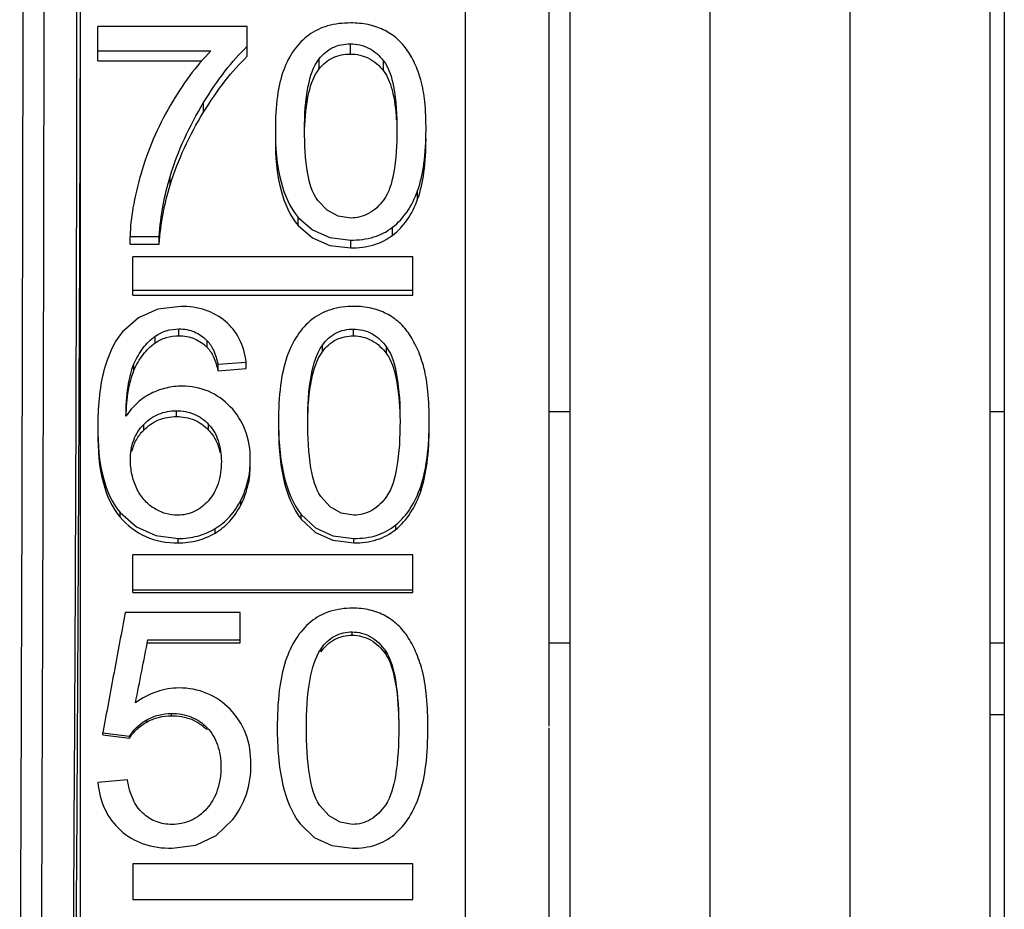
# Paper-space layout 'Sheet' of a CAD drawing. Header units: inches. Extents: x 0.2 to 10.8, y 0.2 to 8.3.
# Tile 515 of 545: x 8.0784 to 8.1347, y 6.714 to 6.7649. Entities that reach past the tile are written whole.
import ezdxf

# ---------------------------------------------------------------- set-up
doc = ezdxf.new("R2010")
doc.units = ezdxf.units.IN
doc.header["$MEASUREMENT"] = 0
doc.layers.get('0').update_dxf_attribs({"lineweight": 5})
doc.layers.add('02___PRT_ALL_AXES', color=7, linetype='Continuous')

psp = doc.layouts.new('Sheet')

# ---------------------------------------------------------------- linework, layer by layer
at = {"color": 0, "linetype": 'ByBlock', "lineweight": -3}
for p, q in [((8.109877, 6.628466), (8.109877, 7.901958)), ((8.117877, 6.705958), (8.117877, 7.901958)), ((8.125877, 6.705958), (8.125877, 7.901958)), ((8.133877, 6.628466), (8.133877, 7.901958)), ((8.103877, 6.800109), (8.103877, 6.612321)), ((8.081877, 6.796141), (8.081877, 6.612811)), ((8.108677, 6.724523), (8.108677, 6.780142)), ((8.091422, 6.764509), (8.082877, 6.764509)), ((8.082877, 6.76254), (8.082877, 6.764509)), ((8.091422, 6.762803), (8.091422, 6.764509)), ((8.097311, 6.762931), (8.097311, 6.763512)), ((8.082877, 6.763116), (8.089342, 6.763116)), ((8.082877, 6.76254), (8.088829, 6.76254)), ((8.095531, 6.76209), (8.095531, 6.762661)), ((8.0992, 6.761978), (8.0992, 6.762548)), ((8.088921, 6.759612), (8.088921, 6.760154)), ((8.087007, 6.755437), (8.087007, 6.755929)), ((8.101152, 6.754629), (8.101152, 6.755112)), ((8.094327, 6.753127), (8.094327, 6.753592)), ((8.099724, 6.752574), (8.099724, 6.753032)), ((8.084723, 6.752512), (8.086389, 6.752512)), ((8.084723, 6.75206), (8.084723, 6.752512)), ((8.086389, 6.75206), (8.086389, 6.752512)), ((8.097329, 6.751849), (8.097329, 6.752298)), ((8.084723, 6.75206), (8.086389, 6.75206)), ((8.100877, 6.751339), (8.084877, 6.751339)), ((8.084877, 6.749155), (8.084877, 6.751339)), ((8.100877, 6.749155), (8.100877, 6.751339)), ((8.084877, 6.749433), (8.100877, 6.749433)), ((8.084877, 6.749155), (8.100877, 6.749155)), ((8.087515, 6.746831), (8.087515, 6.747221)), ((8.097491, 6.746823), (8.097491, 6.747212)), ((8.086154, 6.746418), (8.086154, 6.746803)), ((8.08913, 6.746162), (8.08913, 6.746544)), ((8.095711, 6.745914), (8.095711, 6.746294)), ((8.09938, 6.745794), (8.09938, 6.746171)), ((8.084946, 6.744852), (8.084946, 6.745218)), ((8.089748, 6.7452), (8.091359, 6.745323)), ((8.089748, 6.744834), (8.089748, 6.7452)), ((8.089748, 6.744834), (8.091359, 6.744955)), ((8.091359, 6.744955), (8.091359, 6.745323)), ((8.087371, 6.742211), (8.087371, 6.742546)), ((8.108677, 6.7425), (8.109877, 6.7425)), ((8.133877, 6.7425), (8.134677, 6.7425)), ((8.085504, 6.741442), (8.085504, 6.741768)), ((8.089207, 6.74144), (8.089207, 6.741766)), ((8.101332, 6.737934), (8.101332, 6.738218)), ((8.091053, 6.737162), (8.091053, 6.737437)), ((8.084153, 6.736458), (8.084153, 6.736725)), ((8.094507, 6.736342), (8.094507, 6.736608)), ((8.099904, 6.735758), (8.099904, 6.736017)), ((8.089584, 6.735555), (8.089584, 6.735812)), ((8.087461, 6.734992), (8.087461, 6.735242)), ((8.097509, 6.734992), (8.097509, 6.735242)), ((8.100877, 6.734305), (8.084877, 6.734305)), ((8.084877, 6.732158), (8.084877, 6.734305)), ((8.100877, 6.732158), (8.100877, 6.734305)), ((8.084877, 6.732302), (8.100877, 6.732302)), ((8.084877, 6.732158), (8.100877, 6.732158)), ((8.091008, 6.731022), (8.084444, 6.731022)), ((8.091008, 6.729275), (8.091008, 6.731022)), ((8.079719, 6.725715), (8.079732, 6.729897)), ((8.097419, 6.729716), (8.097419, 6.729903)), ((8.085741, 6.729457), (8.091008, 6.729457)), ((8.085741, 6.729275), (8.091008, 6.729275)), ((8.109877, 6.729254), (8.108677, 6.729254)), ((8.134677, 6.729254), (8.133877, 6.729254)), ((8.095639, 6.728769), (8.095639, 6.728944)), ((8.099308, 6.728643), (8.099308, 6.728817)), ((8.087091, 6.725111), (8.087091, 6.725243)), ((8.085677, 6.72475), (8.085677, 6.724878)), ((8.083166, 6.724143), (8.084687, 6.723941)), ((8.083166, 6.724023), (8.083166, 6.724143)), ((8.083166, 6.724023), (8.084687, 6.723824)), ((8.108677, 6.613985), (8.108677, 6.724424)), ((8.084687, 6.723824), (8.084687, 6.723941)), ((8.084579, 6.721451), (8.082877, 6.721304)), ((8.100877, 6.716653), (8.084877, 6.716653)), ((8.084877, 6.716653), (8.084877, 6.714613)), ((8.100877, 6.714613), (8.100877, 6.716653)), ((8.084877, 6.714613), (8.100877, 6.714613))]:
    psp.add_line(p, q, dxfattribs=at)
for points in [[(8.097329, 6.75356), (8.096611, 6.753675), (8.095984, 6.754014), (8.095447, 6.75457)], [(8.094327, 6.753592), (8.095137, 6.752876), (8.096134, 6.752444), (8.097329, 6.752298)], [(8.094327, 6.753127), (8.095137, 6.75242), (8.096134, 6.751993), (8.097329, 6.751849)], [(8.087614, 6.748509), (8.086308, 6.748345), (8.085205, 6.747859), (8.084291, 6.747047)], [(8.097509, 6.736575), (8.096792, 6.736696), (8.096164, 6.737055), (8.095627, 6.737643)], [(8.084153, 6.736725), (8.085089, 6.735902), (8.086186, 6.735409), (8.087461, 6.735242)], [(8.094507, 6.736608), (8.095317, 6.735851), (8.096314, 6.735395), (8.097509, 6.735242)], [(8.094507, 6.736342), (8.095317, 6.735595), (8.096314, 6.735144), (8.097509, 6.734992)], [(8.097437, 6.718902), (8.09672, 6.719026), (8.096092, 6.719394), (8.095555, 6.719998)], [(8.087118, 6.717539), (8.088487, 6.717723), (8.089639, 6.718268), (8.090589, 6.719175)], [(8.094435, 6.718936), (8.095245, 6.718162), (8.096242, 6.717695), (8.097437, 6.717539)]]:
    psp.add_lwpolyline(points, dxfattribs=at)
for centre, radius, start, end in [((-8.260625, 6.785504), 16.340451, 359.8050191, 359.9376299), ((-5.011646, 6.798398), 13.093577, 359.700894, 359.8409832)]:
    psp.add_arc(centre, radius, start, end, dxfattribs=at)
psp.add_ellipse((8.081056, 6.713958), major_axis=(0.000444, 0.072), ratio=0.006171, start_param=4.547999, end_param=6.283223, dxfattribs=at)
for points in [[(8.078518, 6.725737), (8.078564, 6.739806), (8.078599, 6.753875), (8.078617, 6.767945)], [(8.081584, 6.702205), (8.081648, 6.711485), (8.081704, 6.720765), (8.081752, 6.730045)], [(8.078414, 6.697932), (8.078454, 6.7072), (8.078488, 6.716468), (8.078518, 6.725737)], [(8.079614, 6.698012), (8.079654, 6.707246), (8.079689, 6.716481), (8.079719, 6.725715)]]:
    psp.add_open_spline(points, degree=3, dxfattribs=at)
for points, knots in [([(8.097329, 6.764709), (8.096885, 6.764709), (8.096036, 6.764618), (8.095256, 6.764251), (8.094936, 6.764017)], [0, 0, 0, 0, 0.528467, 1, 1, 1, 1]), ([(8.099192, 6.764323), (8.098916, 6.764455), (8.098302, 6.764655), (8.097661, 6.764709), (8.097329, 6.764709)], [0, 0, 0, 0, 0.479144, 1, 1, 1, 1]), ([(8.094936, 6.764017), (8.094618, 6.763784), (8.09403, 6.763184), (8.093653, 6.762439), (8.093502, 6.762037)], [0, 0, 0, 0, 0.478673, 1, 1, 1, 1]), ([(8.100513, 6.763219), (8.100345, 6.763455), (8.099948, 6.763887), (8.099452, 6.764198), (8.099192, 6.764323)], [0, 0, 0, 0, 0.501505, 1, 1, 1, 1]), ([(8.095531, 6.762661), (8.095735, 6.762926), (8.096273, 6.763388), (8.096968, 6.763512), (8.097311, 6.763512)], [0, 0, 0, 0, 0.494076, 1, 1, 1, 1]), ([(8.097311, 6.763512), (8.097667, 6.763512), (8.098411, 6.76335), (8.098971, 6.76284), (8.0992, 6.762548)], [0, 0, 0, 0, 0.489037, 1, 1, 1, 1]), ([(8.089342, 6.763116), (8.088908, 6.762675), (8.088066, 6.761672), (8.087356, 6.760575), (8.08701, 6.759982)], [0, 0, 0, 0, 0.474145, 1, 1, 1, 1]), ([(8.088921, 6.760154), (8.089304, 6.76078), (8.090066, 6.761915), (8.090966, 6.762948), (8.091422, 6.763383)], [0, 0, 0, 0, 0.53813, 1, 1, 1, 1]), ([(8.095531, 6.76209), (8.095736, 6.762352), (8.096275, 6.762809), (8.096969, 6.762931), (8.097311, 6.762931)], [0, 0, 0, 0, 0.493014, 1, 1, 1, 1]), ([(8.097311, 6.762931), (8.097667, 6.762931), (8.098409, 6.762772), (8.09897, 6.762268), (8.0992, 6.761978)], [0, 0, 0, 0, 0.490118, 1, 1, 1, 1]), ([(8.101336, 6.76145), (8.101243, 6.76178), (8.10102, 6.762398), (8.100693, 6.762968), (8.100513, 6.763219)], [0, 0, 0, 0, 0.526097, 1, 1, 1, 1]), ([(8.088921, 6.759612), (8.089305, 6.760231), (8.090067, 6.761354), (8.090967, 6.762374), (8.091422, 6.762803)], [0, 0, 0, 0, 0.537765, 1, 1, 1, 1]), ([(8.094691, 6.758601), (8.094691, 6.759439), (8.094755, 6.760829), (8.095189, 6.762217), (8.095531, 6.762661)], [0, 0, 0, 0, 0.599405, 1, 1, 1, 1]), ([(8.0992, 6.762548), (8.099523, 6.762134), (8.09991, 6.760772), (8.099967, 6.75943), (8.099967, 6.758601)], [0, 0, 0, 0, 0.387603, 1, 1, 1, 1]), ([(8.093502, 6.762037), (8.093321, 6.761555), (8.093077, 6.760408), (8.093025, 6.759247), (8.093025, 6.758601)], [0, 0, 0, 0, 0.443933, 1, 1, 1, 1]), ([(8.094698, 6.758602), (8.094718, 6.759316), (8.09481, 6.760519), (8.095227, 6.7617), (8.095531, 6.76209)], [0, 0, 0, 0, 0.591281, 1, 1, 1, 1]), ([(8.0992, 6.761978), (8.099445, 6.761667), (8.099795, 6.760721), (8.099901, 6.759753), (8.099936, 6.759174)], [0, 0, 0, 0, 0.405917, 1, 1, 1, 1]), ([(8.101633, 6.758601), (8.101633, 6.759139), (8.1016, 6.760096), (8.10145, 6.761047), (8.101336, 6.76145)], [0, 0, 0, 0, 0.562238, 1, 1, 1, 1]), ([(8.087007, 6.755929), (8.087234, 6.756662), (8.087784, 6.758115), (8.088513, 6.759487), (8.088921, 6.760154)], [0, 0, 0, 0, 0.495234, 1, 1, 1, 1]), ([(8.08701, 6.759982), (8.08665, 6.759363), (8.086005, 6.758086), (8.085527, 6.756738), (8.085333, 6.756055)], [0, 0, 0, 0, 0.502216, 1, 1, 1, 1]), ([(8.087007, 6.755437), (8.087234, 6.756161), (8.087785, 6.757598), (8.088513, 6.758953), (8.088921, 6.759612)], [0, 0, 0, 0, 0.494956, 1, 1, 1, 1]), ([(8.093025, 6.758601), (8.093025, 6.757604), (8.093145, 6.755847), (8.093844, 6.754169), (8.094327, 6.753592)], [0, 0, 0, 0, 0.569815, 1, 1, 1, 1]), ([(8.095447, 6.75457), (8.095124, 6.755003), (8.094751, 6.756394), (8.094691, 6.757762), (8.094691, 6.758601)], [0, 0, 0, 0, 0.391745, 1, 1, 1, 1]), ([(8.099967, 6.758601), (8.099967, 6.757764), (8.099904, 6.756398), (8.099525, 6.755012), (8.099202, 6.754578)], [0, 0, 0, 0, 0.607518, 1, 1, 1, 1]), ([(8.101152, 6.755112), (8.10133, 6.75561), (8.101575, 6.756772), (8.101633, 6.757952), (8.101633, 6.758601)], [0, 0, 0, 0, 0.448735, 1, 1, 1, 1]), ([(8.093025, 6.758078), (8.093025, 6.757092), (8.093145, 6.755354), (8.093846, 6.753696), (8.094327, 6.753127)], [0, 0, 0, 0, 0.569303, 1, 1, 1, 1]), ([(8.101152, 6.754629), (8.101329, 6.755121), (8.101575, 6.75627), (8.101633, 6.757436), (8.101633, 6.758078)], [0, 0, 0, 0, 0.448876, 1, 1, 1, 1]), ([(8.085333, 6.756055), (8.085152, 6.755423), (8.084871, 6.754254), (8.084733, 6.753056), (8.084723, 6.752512)], [0, 0, 0, 0, 0.54724, 1, 1, 1, 1]), ([(8.086389, 6.752512), (8.086432, 6.753111), (8.086571, 6.754264), (8.086842, 6.755395), (8.087007, 6.755929)], [0, 0, 0, 0, 0.518009, 1, 1, 1, 1]), ([(8.086389, 6.75206), (8.086432, 6.752652), (8.086571, 6.753792), (8.086842, 6.75491), (8.087007, 6.755437)], [0, 0, 0, 0, 0.517889, 1, 1, 1, 1]), ([(8.099724, 6.753032), (8.100043, 6.753283), (8.100629, 6.753919), (8.101002, 6.754694), (8.101152, 6.755112)], [0, 0, 0, 0, 0.477316, 1, 1, 1, 1]), ([(8.099202, 6.754578), (8.098975, 6.754273), (8.098429, 6.753741), (8.097681, 6.75356), (8.097329, 6.75356)], [0, 0, 0, 0, 0.519487, 1, 1, 1, 1]), ([(8.099724, 6.752574), (8.100043, 6.752821), (8.100628, 6.753448), (8.101002, 6.754216), (8.101152, 6.754629)], [0, 0, 0, 0, 0.478098, 1, 1, 1, 1]), ([(8.097329, 6.752298), (8.097774, 6.752298), (8.09863, 6.752394), (8.099408, 6.752784), (8.099724, 6.753032)], [0, 0, 0, 0, 0.525263, 1, 1, 1, 1]), ([(8.097329, 6.751849), (8.097774, 6.751849), (8.098628, 6.751943), (8.099407, 6.752329), (8.099724, 6.752574)], [0, 0, 0, 0, 0.52582, 1, 1, 1, 1]), ([(8.09016, 6.747663), (8.089829, 6.747942), (8.08901, 6.748394), (8.08809, 6.748509), (8.087614, 6.748509)], [0, 0, 0, 0, 0.476177, 1, 1, 1, 1]), ([(8.097509, 6.748509), (8.097064, 6.748509), (8.096207, 6.748407), (8.095432, 6.748009), (8.095116, 6.747759)], [0, 0, 0, 0, 0.524813, 1, 1, 1, 1]), ([(8.099372, 6.74809), (8.099098, 6.748232), (8.098486, 6.748449), (8.097842, 6.748509), (8.097509, 6.748509)], [0, 0, 0, 0, 0.481088, 1, 1, 1, 1]), ([(8.091359, 6.745323), (8.091297, 6.745783), (8.091059, 6.746665), (8.090487, 6.747387), (8.09016, 6.747663)], [0, 0, 0, 0, 0.520023, 1, 1, 1, 1]), ([(8.095116, 6.747759), (8.094795, 6.747503), (8.094203, 6.746847), (8.093833, 6.746052), (8.093682, 6.745621)], [0, 0, 0, 0, 0.473877, 1, 1, 1, 1]), ([(8.100693, 6.746896), (8.100526, 6.747149), (8.100135, 6.747612), (8.099634, 6.747954), (8.099372, 6.74809)], [0, 0, 0, 0, 0.506307, 1, 1, 1, 1]), ([(8.086154, 6.746803), (8.086345, 6.74694), (8.086784, 6.747159), (8.087269, 6.747221), (8.087515, 6.747221)], [0, 0, 0, 0, 0.488027, 1, 1, 1, 1]), ([(8.087515, 6.747221), (8.087815, 6.747221), (8.088422, 6.747116), (8.088924, 6.746757), (8.08913, 6.746544)], [0, 0, 0, 0, 0.502753, 1, 1, 1, 1]), ([(8.095711, 6.746294), (8.095912, 6.746575), (8.096438, 6.747071), (8.097147, 6.747212), (8.097491, 6.747212)], [0, 0, 0, 0, 0.501283, 1, 1, 1, 1]), ([(8.097491, 6.747212), (8.097848, 6.747212), (8.098608, 6.747029), (8.099154, 6.746483), (8.09938, 6.746171)], [0, 0, 0, 0, 0.48174, 1, 1, 1, 1]), ([(8.084291, 6.747047), (8.083767, 6.746423), (8.083003, 6.744602), (8.082877, 6.742693), (8.082877, 6.741606)], [0, 0, 0, 0, 0.428408, 1, 1, 1, 1]), ([(8.084946, 6.745218), (8.085082, 6.745542), (8.085409, 6.746137), (8.085894, 6.746617), (8.086154, 6.746803)], [0, 0, 0, 0, 0.522845, 1, 1, 1, 1]), ([(8.086154, 6.746418), (8.086345, 6.746554), (8.086784, 6.74677), (8.087269, 6.746831), (8.087515, 6.746831)], [0, 0, 0, 0, 0.487506, 1, 1, 1, 1]), ([(8.087515, 6.746831), (8.087815, 6.746831), (8.08842, 6.746728), (8.088923, 6.746373), (8.08913, 6.746162)], [0, 0, 0, 0, 0.503599, 1, 1, 1, 1]), ([(8.08913, 6.746544), (8.089281, 6.746389), (8.08954, 6.745951), (8.089684, 6.745473), (8.089748, 6.7452)], [0, 0, 0, 0, 0.435789, 1, 1, 1, 1]), ([(8.095711, 6.745914), (8.095912, 6.746193), (8.09644, 6.746684), (8.097147, 6.746823), (8.097491, 6.746823)], [0, 0, 0, 0, 0.500131, 1, 1, 1, 1]), ([(8.097491, 6.746823), (8.097848, 6.746823), (8.098605, 6.746643), (8.099154, 6.746102), (8.09938, 6.745794)], [0, 0, 0, 0, 0.482908, 1, 1, 1, 1]), ([(8.101516, 6.744989), (8.101423, 6.745344), (8.101202, 6.746006), (8.100874, 6.746623), (8.100693, 6.746896)], [0, 0, 0, 0, 0.528046, 1, 1, 1, 1]), ([(8.084946, 6.744852), (8.085082, 6.745172), (8.08541, 6.745761), (8.085895, 6.746234), (8.086154, 6.746418)], [0, 0, 0, 0, 0.522056, 1, 1, 1, 1]), ([(8.08913, 6.746162), (8.089281, 6.746009), (8.08954, 6.745576), (8.089684, 6.745104), (8.089748, 6.744834)], [0, 0, 0, 0, 0.436373, 1, 1, 1, 1]), ([(8.094871, 6.741934), (8.094871, 6.742832), (8.094937, 6.744317), (8.095364, 6.745808), (8.095711, 6.746294)], [0, 0, 0, 0, 0.600498, 1, 1, 1, 1]), ([(8.09938, 6.746171), (8.099708, 6.745718), (8.100087, 6.744257), (8.100147, 6.742823), (8.100147, 6.741934)], [0, 0, 0, 0, 0.386632, 1, 1, 1, 1]), ([(8.093682, 6.745621), (8.093501, 6.7451), (8.093257, 6.74387), (8.093205, 6.742626), (8.093205, 6.741934)], [0, 0, 0, 0, 0.444043, 1, 1, 1, 1]), ([(8.094873, 6.741935), (8.094885, 6.74275), (8.094968, 6.744112), (8.095387, 6.745466), (8.095711, 6.745914)], [0, 0, 0, 0, 0.595921, 1, 1, 1, 1]), ([(8.09938, 6.745794), (8.099667, 6.745402), (8.100034, 6.74418), (8.10012, 6.74296), (8.10014, 6.742216)], [0, 0, 0, 0, 0.395267, 1, 1, 1, 1]), ([(8.084489, 6.742227), (8.084493, 6.742801), (8.084547, 6.743814), (8.084776, 6.744813), (8.084946, 6.745218)], [0, 0, 0, 0, 0.566417, 1, 1, 1, 1]), ([(8.084495, 6.742227), (8.084509, 6.742727), (8.084576, 6.743617), (8.084793, 6.744492), (8.084946, 6.744852)], [0, 0, 0, 0, 0.561085, 1, 1, 1, 1]), ([(8.101813, 6.741934), (8.101813, 6.74251), (8.10178, 6.743536), (8.10163, 6.744555), (8.101516, 6.744989)], [0, 0, 0, 0, 0.561929, 1, 1, 1, 1]), ([(8.087695, 6.74395), (8.087389, 6.74395), (8.086774, 6.743881), (8.086194, 6.743666), (8.08592, 6.743529)], [0, 0, 0, 0, 0.499096, 1, 1, 1, 1]), ([(8.09045, 6.742776), (8.090094, 6.743142), (8.089242, 6.743762), (8.088204, 6.74395), (8.087695, 6.74395)], [0, 0, 0, 0, 0.500856, 1, 1, 1, 1]), ([(8.08592, 6.743529), (8.085637, 6.743387), (8.085094, 6.743012), (8.084674, 6.742505), (8.084489, 6.742227)], [0, 0, 0, 0, 0.4867, 1, 1, 1, 1]), ([(8.091593, 6.739737), (8.091593, 6.74031), (8.091434, 6.741433), (8.09082, 6.742395), (8.09045, 6.742776)], [0, 0, 0, 0, 0.519324, 1, 1, 1, 1]), ([(8.085504, 6.741768), (8.085745, 6.742011), (8.086324, 6.742423), (8.087024, 6.742546), (8.087371, 6.742546)], [0, 0, 0, 0, 0.497011, 1, 1, 1, 1]), ([(8.085504, 6.741442), (8.085745, 6.741683), (8.086326, 6.74209), (8.087024, 6.742211), (8.087371, 6.742211)], [0, 0, 0, 0, 0.496178, 1, 1, 1, 1]), ([(8.087371, 6.742546), (8.087715, 6.742546), (8.088408, 6.742425), (8.088976, 6.74201), (8.089207, 6.741766)], [0, 0, 0, 0, 0.50555, 1, 1, 1, 1]), ([(8.087371, 6.742211), (8.087714, 6.742211), (8.088406, 6.742092), (8.088976, 6.741682), (8.089207, 6.74144)], [0, 0, 0, 0, 0.50642, 1, 1, 1, 1]), ([(8.082877, 6.741606), (8.082877, 6.740629), (8.082991, 6.738917), (8.083678, 6.737278), (8.084153, 6.736725)], [0, 0, 0, 0, 0.572705, 1, 1, 1, 1]), ([(8.084741, 6.739728), (8.084741, 6.740113), (8.084844, 6.740866), (8.085254, 6.741515), (8.085504, 6.741768)], [0, 0, 0, 0, 0.520254, 1, 1, 1, 1]), ([(8.089207, 6.741766), (8.089452, 6.741507), (8.089847, 6.740821), (8.089937, 6.740046), (8.089937, 6.739639)], [0, 0, 0, 0, 0.466562, 1, 1, 1, 1]), ([(8.093205, 6.741934), (8.093205, 6.740873), (8.093323, 6.739017), (8.094018, 6.737227), (8.094507, 6.736608)], [0, 0, 0, 0, 0.573528, 1, 1, 1, 1]), ([(8.093205, 6.741606), (8.093205, 6.740557), (8.093323, 6.73872), (8.094019, 6.736953), (8.094507, 6.736342)], [0, 0, 0, 0, 0.573062, 1, 1, 1, 1]), ([(8.095627, 6.737643), (8.0953, 6.73811), (8.094932, 6.739589), (8.094871, 6.741039), (8.094871, 6.741934)], [0, 0, 0, 0, 0.389096, 1, 1, 1, 1]), ([(8.100147, 6.741934), (8.100147, 6.741042), (8.100083, 6.739593), (8.09971, 6.738119), (8.099382, 6.737652)], [0, 0, 0, 0, 0.610186, 1, 1, 1, 1]), ([(8.101332, 6.738218), (8.101511, 6.738749), (8.101756, 6.739988), (8.101813, 6.741242), (8.101813, 6.741934)], [0, 0, 0, 0, 0.447129, 1, 1, 1, 1]), ([(8.101332, 6.737934), (8.10151, 6.738458), (8.101756, 6.739682), (8.101813, 6.740922), (8.101813, 6.741606)], [0, 0, 0, 0, 0.447254, 1, 1, 1, 1]), ([(8.082877, 6.741282), (8.082877, 6.740316), (8.082991, 6.738621), (8.083679, 6.737003), (8.084153, 6.736458)], [0, 0, 0, 0, 0.572181, 1, 1, 1, 1]), ([(8.084827, 6.740208), (8.084881, 6.74044), (8.085048, 6.740892), (8.085338, 6.741276), (8.085504, 6.741442)], [0, 0, 0, 0, 0.504114, 1, 1, 1, 1]), ([(8.089207, 6.74144), (8.08937, 6.741269), (8.089654, 6.740865), (8.089807, 6.740398), (8.089858, 6.740154)], [0, 0, 0, 0, 0.485828, 1, 1, 1, 1]), ([(8.085091, 6.738136), (8.084976, 6.738384), (8.084799, 6.738906), (8.084741, 6.739455), (8.084741, 6.739728)], [0, 0, 0, 0, 0.50006, 1, 1, 1, 1]), ([(8.089937, 6.739639), (8.089937, 6.739211), (8.089844, 6.738402), (8.089445, 6.737679), (8.089198, 6.737401)], [0, 0, 0, 0, 0.534786, 1, 1, 1, 1]), ([(8.091053, 6.737437), (8.091231, 6.737788), (8.091507, 6.738541), (8.091593, 6.739337), (8.091593, 6.739737)], [0, 0, 0, 0, 0.495835, 1, 1, 1, 1]), ([(8.091053, 6.737162), (8.091231, 6.737508), (8.091507, 6.738252), (8.091593, 6.739039), (8.091593, 6.739435)], [0, 0, 0, 0, 0.496148, 1, 1, 1, 1]), ([(8.086091, 6.736968), (8.085877, 6.737103), (8.085478, 6.737447), (8.085202, 6.737894), (8.085091, 6.738136)], [0, 0, 0, 0, 0.487079, 1, 1, 1, 1]), ([(8.099904, 6.736017), (8.100226, 6.736283), (8.100815, 6.736963), (8.101183, 6.737777), (8.101332, 6.738218)], [0, 0, 0, 0, 0.473255, 1, 1, 1, 1]), ([(8.099382, 6.737652), (8.099157, 6.737333), (8.098623, 6.736773), (8.097862, 6.736575), (8.097509, 6.736575)], [0, 0, 0, 0, 0.525236, 1, 1, 1, 1]), ([(8.099904, 6.735758), (8.100226, 6.736021), (8.100814, 6.736691), (8.101183, 6.737498), (8.101332, 6.737934)], [0, 0, 0, 0, 0.474007, 1, 1, 1, 1]), ([(8.087434, 6.736575), (8.087202, 6.736575), (8.086728, 6.736639), (8.086293, 6.73684), (8.086091, 6.736968)], [0, 0, 0, 0, 0.491275, 1, 1, 1, 1]), ([(8.089198, 6.737401), (8.088972, 6.737147), (8.088437, 6.736711), (8.087759, 6.736575), (8.087434, 6.736575)], [0, 0, 0, 0, 0.511856, 1, 1, 1, 1]), ([(8.089584, 6.735812), (8.089892, 6.735998), (8.090471, 6.736476), (8.090882, 6.7371), (8.091053, 6.737437)], [0, 0, 0, 0, 0.488104, 1, 1, 1, 1]), ([(8.089584, 6.735555), (8.089892, 6.735739), (8.090469, 6.736211), (8.090882, 6.736829), (8.091053, 6.737162)], [0, 0, 0, 0, 0.488927, 1, 1, 1, 1]), ([(8.084153, 6.736458), (8.084554, 6.735998), (8.085572, 6.735212), (8.086835, 6.734992), (8.087461, 6.734992)], [0, 0, 0, 0, 0.493746, 1, 1, 1, 1]), ([(8.097509, 6.735242), (8.097955, 6.735242), (8.098817, 6.735344), (8.099591, 6.735757), (8.099904, 6.736017)], [0, 0, 0, 0, 0.522549, 1, 1, 1, 1]), ([(8.087461, 6.735242), (8.087838, 6.735242), (8.088583, 6.735328), (8.089274, 6.735624), (8.089584, 6.735812)], [0, 0, 0, 0, 0.509894, 1, 1, 1, 1]), ([(8.087461, 6.734992), (8.087838, 6.734992), (8.088582, 6.735077), (8.089274, 6.73537), (8.089584, 6.735555)], [0, 0, 0, 0, 0.510298, 1, 1, 1, 1]), ([(8.097509, 6.734992), (8.097954, 6.734992), (8.098815, 6.735093), (8.09959, 6.735501), (8.099904, 6.735758)], [0, 0, 0, 0, 0.523155, 1, 1, 1, 1]), ([(8.084444, 6.731022), (8.084231, 6.729879), (8.083803, 6.727585), (8.083378, 6.725292), (8.083166, 6.724143)], [0, 0, 0, 0, 0.498899, 1, 1, 1, 1]), ([(8.097437, 6.731259), (8.096992, 6.731259), (8.096129, 6.731151), (8.095358, 6.730734), (8.095044, 6.730474)], [0, 0, 0, 0, 0.522537, 1, 1, 1, 1]), ([(8.0993, 6.73082), (8.099027, 6.730969), (8.098416, 6.731196), (8.09777, 6.731259), (8.097437, 6.731259)], [0, 0, 0, 0, 0.482321, 1, 1, 1, 1]), ([(8.100621, 6.729573), (8.100455, 6.729836), (8.100066, 6.730317), (8.099563, 6.730677), (8.0993, 6.73082)], [0, 0, 0, 0, 0.508983, 1, 1, 1, 1]), ([(8.095044, 6.730474), (8.09472, 6.730205), (8.094128, 6.729515), (8.09376, 6.728691), (8.09361, 6.728244)], [0, 0, 0, 0, 0.471483, 1, 1, 1, 1]), ([(8.095639, 6.728944), (8.095838, 6.729235), (8.096357, 6.729751), (8.097074, 6.729903), (8.097419, 6.729903)], [0, 0, 0, 0, 0.505516, 1, 1, 1, 1]), ([(8.095639, 6.728769), (8.095839, 6.729057), (8.096359, 6.729567), (8.097075, 6.729716), (8.097419, 6.729716)], [0, 0, 0, 0, 0.504314, 1, 1, 1, 1]), ([(8.097419, 6.729903), (8.097777, 6.729903), (8.098546, 6.729707), (8.099084, 6.729139), (8.099308, 6.728817)], [0, 0, 0, 0, 0.477479, 1, 1, 1, 1]), ([(8.097419, 6.729716), (8.097777, 6.729716), (8.098543, 6.729524), (8.099084, 6.728962), (8.099308, 6.728643)], [0, 0, 0, 0, 0.478693, 1, 1, 1, 1]), ([(8.085029, 6.725857), (8.085148, 6.726458), (8.085385, 6.727658), (8.085622, 6.728858), (8.085741, 6.729457)], [0, 0, 0, 0, 0.500577, 1, 1, 1, 1]), ([(8.101444, 6.727586), (8.101351, 6.727955), (8.101131, 6.728642), (8.100803, 6.729287), (8.100621, 6.729573)], [0, 0, 0, 0, 0.528859, 1, 1, 1, 1]), ([(8.094799, 6.724418), (8.094799, 6.725348), (8.094867, 6.726887), (8.09529, 6.728434), (8.095639, 6.728944)], [0, 0, 0, 0, 0.60057, 1, 1, 1, 1]), ([(8.099308, 6.728817), (8.099639, 6.72834), (8.100013, 6.726825), (8.100075, 6.725339), (8.100075, 6.724418)], [0, 0, 0, 0, 0.386609, 1, 1, 1, 1]), ([(8.099308, 6.728643), (8.099598, 6.728231), (8.09996, 6.726962), (8.100048, 6.725697), (8.100068, 6.724926)], [0, 0, 0, 0, 0.39499, 1, 1, 1, 1]), ([(8.09361, 6.728244), (8.093428, 6.7277), (8.093186, 6.726424), (8.093133, 6.725134), (8.093133, 6.724418)], [0, 0, 0, 0, 0.444495, 1, 1, 1, 1]), ([(8.101741, 6.724418), (8.101741, 6.725014), (8.101708, 6.726077), (8.101558, 6.727134), (8.101444, 6.727586)], [0, 0, 0, 0, 0.561447, 1, 1, 1, 1]), ([(8.087524, 6.726699), (8.087092, 6.726699), (8.086197, 6.726549), (8.085403, 6.72612), (8.085029, 6.725857)], [0, 0, 0, 0, 0.485836, 1, 1, 1, 1]), ([(8.090439, 6.725479), (8.090064, 6.725862), (8.08916, 6.726508), (8.088064, 6.726699), (8.087524, 6.726699)], [0, 0, 0, 0, 0.497478, 1, 1, 1, 1]), ([(8.085677, 6.724878), (8.085885, 6.724997), (8.086347, 6.725184), (8.08684, 6.725243), (8.087091, 6.725243)], [0, 0, 0, 0, 0.488753, 1, 1, 1, 1]), ([(8.087091, 6.725243), (8.087476, 6.725243), (8.088237, 6.725127), (8.088874, 6.724687), (8.089124, 6.724425)], [0, 0, 0, 0, 0.514985, 1, 1, 1, 1]), ([(8.091629, 6.722343), (8.091629, 6.722932), (8.091464, 6.724092), (8.090824, 6.725084), (8.090439, 6.725479)], [0, 0, 0, 0, 0.516308, 1, 1, 1, 1]), ([(8.084687, 6.723941), (8.084804, 6.724133), (8.085097, 6.724493), (8.085474, 6.724763), (8.085677, 6.724878)], [0, 0, 0, 0, 0.490076, 1, 1, 1, 1]), ([(8.084687, 6.723824), (8.084804, 6.724014), (8.085098, 6.72437), (8.085474, 6.724636), (8.085677, 6.72475)], [0, 0, 0, 0, 0.489329, 1, 1, 1, 1]), ([(8.085677, 6.72475), (8.085886, 6.724868), (8.086347, 6.725053), (8.08684, 6.725111), (8.087091, 6.725111)], [0, 0, 0, 0, 0.488385, 1, 1, 1, 1]), ([(8.087091, 6.725111), (8.087476, 6.725111), (8.088235, 6.724997), (8.088873, 6.724561), (8.089124, 6.724302)], [0, 0, 0, 0, 0.515823, 1, 1, 1, 1]), ([(8.089124, 6.724425), (8.089385, 6.724152), (8.089811, 6.723436), (8.08991, 6.722621), (8.08991, 6.722196)], [0, 0, 0, 0, 0.47056, 1, 1, 1, 1]), ([(8.093133, 6.724418), (8.093133, 6.723323), (8.093249, 6.721418), (8.093942, 6.719575), (8.094435, 6.718936)], [0, 0, 0, 0, 0.575728, 1, 1, 1, 1]), ([(8.095555, 6.719998), (8.095225, 6.72048), (8.09486, 6.722002), (8.094799, 6.723495), (8.094799, 6.724418)], [0, 0, 0, 0, 0.387453, 1, 1, 1, 1]), ([(8.100075, 6.724418), (8.100075, 6.723497), (8.100011, 6.722007), (8.09964, 6.720489), (8.09931, 6.720007)], [0, 0, 0, 0, 0.611836, 1, 1, 1, 1]), ([(8.10126, 6.720588), (8.101439, 6.721135), (8.101684, 6.722412), (8.101741, 6.723703), (8.101741, 6.724418)], [0, 0, 0, 0, 0.445994, 1, 1, 1, 1]), ([(8.090589, 6.719175), (8.090927, 6.71961), (8.091473, 6.720627), (8.091629, 6.721767), (8.091629, 6.722343)], [0, 0, 0, 0, 0.488725, 1, 1, 1, 1]), ([(8.08991, 6.722196), (8.08991, 6.721743), (8.089806, 6.720875), (8.089371, 6.720103), (8.089102, 6.719802)], [0, 0, 0, 0, 0.528583, 1, 1, 1, 1]), ([(8.082877, 6.721304), (8.082928, 6.720776), (8.08317, 6.719752), (8.083804, 6.718902), (8.084172, 6.718568)], [0, 0, 0, 0, 0.516256, 1, 1, 1, 1]), ([(8.085453, 6.719537), (8.085213, 6.719758), (8.084807, 6.72037), (8.084636, 6.72107), (8.084579, 6.721451)], [0, 0, 0, 0, 0.457391, 1, 1, 1, 1]), ([(8.099832, 6.718331), (8.100155, 6.718605), (8.100746, 6.719304), (8.101112, 6.720137), (8.10126, 6.720588)], [0, 0, 0, 0, 0.471349, 1, 1, 1, 1]), ([(8.087118, 6.718902), (8.086813, 6.718902), (8.086198, 6.718999), (8.085673, 6.719334), (8.085453, 6.719537)], [0, 0, 0, 0, 0.505217, 1, 1, 1, 1]), ([(8.089102, 6.719802), (8.08885, 6.719522), (8.088244, 6.719046), (8.087486, 6.718902), (8.087118, 6.718902)], [0, 0, 0, 0, 0.50642, 1, 1, 1, 1]), ([(8.09931, 6.720007), (8.099087, 6.719681), (8.098557, 6.719108), (8.097791, 6.718902), (8.097437, 6.718902)], [0, 0, 0, 0, 0.527862, 1, 1, 1, 1]), ([(8.084172, 6.718568), (8.084546, 6.718228), (8.08549, 6.717675), (8.086565, 6.717539), (8.087118, 6.717539)], [0, 0, 0, 0, 0.477293, 1, 1, 1, 1]), ([(8.097437, 6.717539), (8.097883, 6.717539), (8.098748, 6.717644), (8.09952, 6.718067), (8.099832, 6.718331)], [0, 0, 0, 0, 0.521363, 1, 1, 1, 1])]:
    psp.add_open_spline(points, degree=3, knots=knots, dxfattribs=at)
at = {"layer": '02___PRT_ALL_AXES', "color": 0, "linetype": 'ByBlock', "lineweight": -3}
for p, q in [((8.134677, 6.880677), (8.134677, 6.640801)), ((8.134677, 6.725158), (8.133877, 6.725158))]:
    psp.add_line(p, q, dxfattribs=at)

doc.saveas('drawing.dxf')
